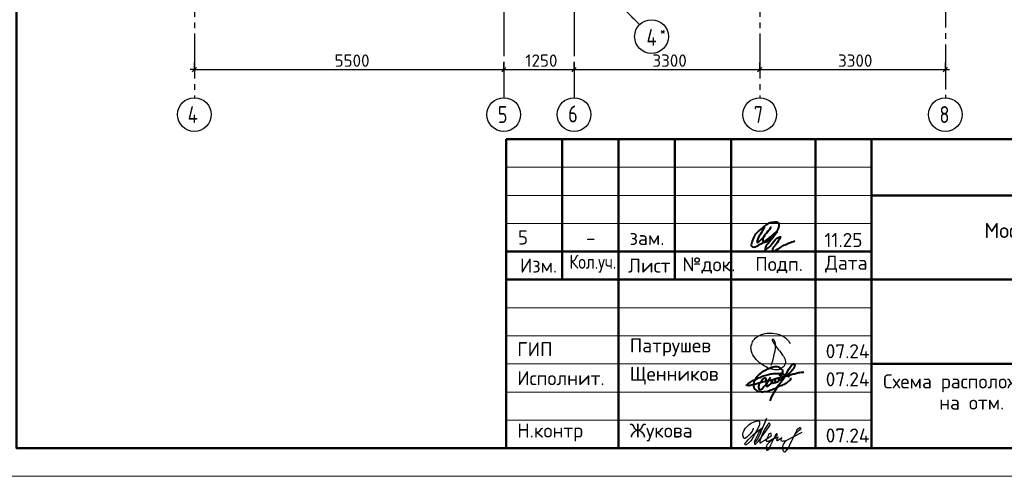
# Model space of a CAD drawing. Header units: millimetres. Extents: x 40580 to 1930067, y -240640 to 81020.
# Tile 653 of 656: x 1732805 to 1750308, y -239550 to -231424. Entities that reach past the tile are written whole.
import ezdxf

# ---------------------------------------------------------------- set-up
doc = ezdxf.new("R2010")
doc.units = ezdxf.units.MM
doc.linetypes.add('______5', pattern=[1100, 800, -100, 100, -100])
doc.linetypes.add('CENTER', pattern=[2, 1.25, -0.25, 0.25, -0.25])
for name, color, linetype, lineweight in [('Standard', 7, 'Continuous', 25), ('ОСИ', 7, 'CENTER', 15), ('Основная', 7, 'Continuous', 40)]:
    doc.layers.add(name, color=color, linetype=linetype, lineweight=lineweight)
doc.styles.add('ISOCPEUR', font='isocpeur.ttf')

# ---------------------------------------------------------------- blocks, each defined once
blk = doc.blocks.new('яяя')
at = {"lineweight": 30}
for points in [[(345424, 110432), (345425, 110410), (345424, 110397), (345417, 110379), (345406, 110350), (345390, 110319), (345357, 110275), (345310, 110221), (345265, 110176), (345198, 110110), (345161, 110077), (345133, 110066), (345116, 110066), (345102, 110075), (345090, 110091), (345082, 110115), (345074, 110146), (345066, 110182), (345064, 110206), (345067, 110234), (345077, 110278), (345095, 110320), (345114, 110361), (345134, 110395), (345159, 110428), (345195, 110469), (345228, 110506), (345284, 110560), (345331, 110595), (345379, 110625), (345435, 110648), (345486, 110670), (345532, 110686), (345573, 110696), (345605, 110698), (345621, 110695), (345635, 110687), (345648, 110671), (345656, 110649), (345659, 110625), (345659, 110583), (345656, 110553), (345647, 110523), (345635, 110489), (345387, 110033), (345349, 109985), (345311, 109948), (345247, 109889), (345209, 109858), (345192, 109844), (345180, 109837), (345157, 109833), (345150, 109835), (345140, 109842), (345135, 109856), (345138, 109881), (345148, 109892), (345183, 109930), (345267, 110024), (345343, 110105), (345455, 110213), (345617, 110343), (345775, 110456), (345811, 110526), (345838, 110607), (345890, 110740), (345902, 110771), (345698, 110295), (345672, 110226), (345626, 110132), (345572, 110032), (345518, 109953), (345481, 109918), (345497, 110001), (345567, 110147), (345655, 110301), (345760, 110442)], [(345481, 109918), (345476, 109896), (345475, 109874), (345485, 109861), (345506, 109866), (345539, 109891), (345632, 109983), (345968, 110450), (346022, 110527), (346029, 110560), (346027, 110579), (346026, 110590), (346010, 110605), (345993, 110609), (345975, 110601), (345962, 110584), (345954, 110562), (345857, 110421), (345783, 110292), (345741, 110183), (345701, 110079), (345665, 109985), (345660, 109952), (345666, 109929), (345669, 109915), (345682, 109910), (345702, 109914), (345735, 109941), (345846, 110007), (346065, 110160), (346075, 110193), (346070, 110217), (346066, 110236), (346052, 110241), (346030, 110241), (346007, 110228), (345978, 110203), (345960, 110164), (345892, 110010), (345895, 109986), (345904, 109966), (345925, 109964), (345969, 109968), (346045, 110000), (346218, 110114), (346261, 110154), (346280, 110184), (346282, 110210), (346278, 110225), (346263, 110229), (346241, 110222), (346220, 110198), (346162, 110049), (345989, 109904), (345932, 109849), (345906, 109805), (345891, 109739), (345890, 109690), (345899, 109652), (345924, 109647), (345956, 109655), (345980, 109674), (346058, 109838), (346158, 110046), (346261, 110098), (346314, 110120), (346292, 110079), (346269, 110036), (346261, 110008), (346267, 109998), (346293, 109998), (346363, 110039), (346445, 110095), (346421, 110068), (346414, 110040), (346407, 110011), (346416, 109990), (346466, 109972), (346509, 109977), (346574, 109984), (347172, 110293)], [(346586, 109971), (346543, 109917), (346509, 109873), (346489, 109825), (346475, 109767), (346472, 109710), (346478, 109675), (346485, 109641), (346501, 109621), (346517, 109602), (346542, 109589), (346568, 109592), (346605, 109620), (346680, 109731), (346736, 109842), (346865, 110115), (346962, 110290), (346969, 110318), (346979, 110360), (347013, 110403), (347056, 110434), (347091, 110450), (347109, 110450), (347121, 110434), (347115, 110405), (347072, 110355), (347012, 110307), (346924, 110222)]]:
    blk.add_lwpolyline(points, dxfattribs=at)
blk = doc.blocks.new('Из_буфера32210')
at = {"color": 7, "lineweight": 25}
blk.add_lwpolyline([(357, 84), (386, 160), (399, 213), (405, 239), (412, 268), (420, 299), (427, 339), (434, 380), (437, 414), (438, 442), (436, 466), (430, 489), (425, 504), (417, 519), (409, 531), (405, 535), (403, 536), (400, 539), (394, 541), (387, 543), (383, 542), (379, 539), (377, 534), (377, 528), (379, 523), (438, 428), (470, 382), (484, 365), (504, 341), (528, 310), (551, 280), (562, 264), (575, 247), (582, 235), (589, 220), (599, 198), (606, 184), (610, 167), (611, 155), (612, 143), (611, 127), (609, 116), (603, 96), (596, 82), (588, 69), (579, 56), (563, 43), (551, 34), (539, 25), (524, 16), (511, 10), (494, 5), (481, 3), (456, 0), (432, 1), (415, 3), (396, 6), (375, 11), (355, 19), (336, 24), (310, 31), (293, 39), (269, 53), (243, 69), (223, 80), (202, 93), (180, 109), (152, 128), (126, 152), (98, 182), (77, 211), (52, 241), (32, 266), (20, 293), (8, 329), (3, 348), (1, 373), (0, 393), (1, 417), (6, 440), (13, 454), (20, 476), (26, 497), (38, 517), (47, 529), (60, 548), (75, 563), (95, 581), (115, 593), (135, 606), (161, 618), (187, 628), (213, 638), (251, 647), (282, 653), (319, 655), (353, 655), (384, 652), (418, 648), (460, 641), (503, 628), (544, 611), (579, 594), (611, 573), (639, 545), (666, 515), (679, 496), (694, 471)], dxfattribs=at)

msp = doc.modelspace()

# ---------------------------------------------------------------- linework, layer by layer
at = {"layer": 'Standard', "color": 251, "linetype": 'Continuous', "lineweight": -3, "true_color": 0x656565, "transparency": 33554687}
for p, q in [((1743683.4, -231370.5), (1743771.8, -231458.9)), ((1735910.4, -232312.4), (1735910.4, -232187.4)), ((1741410.4, -232312.4), (1741410.4, -232187.4)), ((1742660.4, -232312.4), (1742660.4, -232187.4)), ((1745960.4, -232312.4), (1745960.4, -232187.4)), ((1749260.4, -232312.4), (1749260.4, -232187.4)), ((1735910.4, -232312.4), (1735910.4, -232437.4)), ((1735910.4, -232312.4), (1735910.4, -232312.4)), ((1741410.4, -232312.4), (1741410.4, -232437.4)), ((1741410.4, -232312.4), (1741410.4, -232312.4)), ((1742660.4, -232312.4), (1742660.4, -232437.4)), ((1742660.4, -232312.4), (1742660.4, -232312.4)), ((1745960.4, -232312.4), (1745960.4, -232437.4)), ((1745960.4, -232312.4), (1745960.4, -232312.4)), ((1749260.4, -232312.4), (1749260.4, -232437.4)), ((1749260.4, -232312.4), (1749260.4, -232312.4))]:
    msp.add_line(p, q, dxfattribs=at)
at = {"layer": 'Standard', "color": 7, "linetype": 'Continuous', "lineweight": -3, "transparency": 33554687}
for p, q in [((1735910.4, -232312.4), (1735835.4, -232312.4)), ((1735910.4, -232312.4), (1741410.4, -232312.4)), ((1741410.4, -232312.4), (1742660.4, -232312.4)), ((1742660.4, -232312.4), (1745960.4, -232312.4)), ((1745960.4, -232312.4), (1749260.4, -232312.4)), ((1749260.4, -232312.4), (1749335.4, -232312.4))]:
    msp.add_line(p, q, dxfattribs=at)
at = {"layer": 'Standard', "color": 7, "linetype": 'Continuous', "lineweight": 25, "transparency": 33554687}
for p, q in [((1735872.9, -232349.9), (1735947.9, -232274.9)), ((1741372.9, -232349.9), (1741447.9, -232274.9)), ((1742622.9, -232349.9), (1742697.9, -232274.9)), ((1745922.9, -232349.9), (1745997.9, -232274.9)), ((1749222.9, -232349.9), (1749297.9, -232274.9)), ((1741450, -239049.8), (1759950, -239049.8)), ((1741450, -239049.8), (1759950, -239049.8)), ((1741450, -239049.8), (1759950, -239049.8))]:
    msp.add_line(p, q, dxfattribs=at)
at = {"layer": 'Standard', "color": 7, "linetype": 'Continuous', "lineweight": 50, "transparency": 33554687}
for p, q in [((1741450, -239049.8), (1741450, -233549.8)), ((1741450, -233549.8), (1759950, -233549.8)), ((1742450, -236049.8), (1742450, -233549.8)), ((1743450, -239049.8), (1743450, -233549.8)), ((1744450, -236049.8), (1744450, -233549.8)), ((1745450, -239049.8), (1745450, -233549.8)), ((1746950, -239049.8), (1746950, -233549.8)), ((1747950, -239049.8), (1747950, -233549.8)), ((1747950, -234549.8), (1759950, -234549.8)), ((1741450, -235549.8), (1747950, -235549.8)), ((1741450, -235549.8), (1747950, -235549.8)), ((1741450, -236049.8), (1747950, -236049.8)), ((1741450, -236049.8), (1747950, -236049.8)), ((1747950, -236049.8), (1759950, -236049.8)), ((1747950, -237549.8), (1759950, -237549.8))]:
    msp.add_line(p, q, dxfattribs=at)
at = {"layer": 'Standard', "color": 7, "linetype": 'Continuous', "lineweight": 13, "transparency": 33554687}
for p, q in [((1741450, -234049.8), (1747950, -234049.8)), ((1741450, -234549.8), (1747950, -234549.8)), ((1741450, -235049.8), (1747950, -235049.8)), ((1741450, -236549.8), (1747950, -236549.8)), ((1741450, -237049.8), (1747950, -237049.8)), ((1741450, -237049.8), (1747950, -237049.8)), ((1741450, -237549.8), (1747950, -237549.8)), ((1741450, -237549.8), (1747950, -237549.8)), ((1741450, -238049.8), (1747950, -238049.8)), ((1741450, -238549.8), (1747950, -238549.8))]:
    msp.add_line(p, q, dxfattribs=at)
msp.add_lwpolyline([(1730750, -239549.7), (1760450, -239549.7), (1760450, -197549.7), (1730750, -197549.7), (1730750, -239549.7)], close=True, dxfattribs=at)
at = {"layer": 'Standard', "color": 7, "linetype": 'Continuous', "lineweight": 50, "transparency": 33554687}
msp.add_lwpolyline([(1732750, -198049.7), (1759950, -198049.7), (1759950, -239049.7), (1732750, -239049.7), (1732750, -198049.7)], close=True, dxfattribs=at)
at = {"layer": 'ОСИ', "color": 8, "linetype": '______5', "lineweight": -3, "transparency": 33554687}
for p, q in [((1741410.4, -199372.4), (1741410.4, -232812.4)), ((1742660.4, -199372.4), (1742660.4, -232812.4)), ((1735910.4, -199772.4), (1735910.4, -232812.4)), ((1736376.7, -224063.9), (1743824.8, -231511.9)), ((1749260.4, -224163.8), (1749260.4, -232812.4)), ((1745960.4, -226172.4), (1745960.4, -232812.4))]:
    msp.add_line(p, q, dxfattribs=at)
at = {"layer": 'ОСИ', "color": 7, "linetype": 'Continuous', "lineweight": -3, "transparency": 33554687}
for centre in [(1744037, -231724.1), (1735910.4, -233112.4), (1741410.4, -233112.4), (1742660.4, -233112.4), (1745960.4, -233112.4), (1749260.4, -233112.4)]:
    msp.add_circle(centre, 300, dxfattribs=at)
at = {"layer": 'Основная', "color": 7, "ltscale": 100}
msp.add_spline([(1746042.8, -235112.2), (1745973.4, -235238.6), (1745916.4, -235360.5), (1745916.4, -235388.5), (1745951, -235370.6), (1746048.3, -235265.5), (1746160.2, -235117.8), (1746079.7, -235221.8), (1746017, -235316.9), (1746024.9, -235378.4), (1746084.1, -235372.8), (1746162.4, -235306.8), (1746254.1, -235198.3), (1746305.6, -235094.3), (1746298.9, -235046.2), (1746214.6, -235030), (1746140.1, -235040.7), (1746010.3, -235125.7), (1745892.9, -235235.3), (1745835.8, -235332.6), (1745814.6, -235405.3), (1745815.7, -235452.2), (1745856, -235470.1), (1745924.2, -235446.6), (1746112.1, -235321.4), (1746266.4, -235193.9), (1746110.7, -235404.8), (1746055.2, -235502.1), (1746055.1, -235520.4), (1746088.6, -235503.7), (1746182.6, -235406.4), (1746307.8, -235291.2), (1746326.8, -235286.7), (1746308.9, -235329.2), (1746231.9, -235441), (1746184.8, -235528.3), (1746191.5, -235547.3), (1746227.3, -235538.3), (1746390.6, -235438.8), (1746585.2, -235360.5)], degree=3, dxfattribs=at)
at = {"layer": 'Основная'}
for points in [[(1746143.2, -238208.5), (1746261.8, -237977.3), (1746412, -237765.4), (1746503.5, -237606.8), (1746527.6, -237573.5), (1746549.1, -237551.5), (1746561, -237549.2), (1746567.9, -237548.3), (1746573.1, -237549.7), (1746577.1, -237552.5), (1746579.2, -237556.7), (1746580, -237559.8), (1746582.2, -237566.7), (1746581.7, -237570.2), (1746581.5, -237577.6), (1746580, -237581.5), (1746578.9, -237593), (1746566.4, -237619.1), (1746537.1, -237662.5), (1746488.8, -237714.7), (1746430.1, -237756.6), (1746395.3, -237777.5), (1746376.1, -237781.4), (1746201.3, -237829.9), (1746007.5, -237874.5), (1745872.2, -237913.3), (1745791.5, -237933.1), (1745747.5, -237935.1), (1745726.9, -237924.6), (1745738.3, -237915.2), (1745748.6, -237901.6), (1745766, -237890.2), (1745829.3, -237852.4), (1745918.5, -237809.3), (1746008.4, -237770.1), (1746094.5, -237742.7), (1746178.4, -237725), (1746282.1, -237721.3), (1746329.9, -237718.6)], [(1746504.7, -237796.1), (1746502.2, -237836.1), (1746483.9, -237851), (1746452.3, -237876.8), (1746373.2, -237922.6), (1746293.4, -237954.2), (1746220.2, -237989.9), (1746062.8, -238046.1), (1745969.7, -238047.2), (1745925.9, -238036.1), (1745897.6, -238018.4), (1745880.4, -238007.3), (1745864.3, -237978.4), (1745854.9, -237949.6), (1745859.9, -237896.4), (1745866, -237856.4), (1745892, -237806.5), (1745922.9, -237766.8), (1745972.4, -237719.5), (1746015.7, -237682.9), (1746075.6, -237652.9), (1746138.3, -237622.4), (1746202, -237600.2), (1746241.1, -237594.7), (1746289.1, -237598.6), (1746310.7, -237610.8), (1746334.8, -237628.9), (1746348.4, -237645.7), (1746365.6, -237668.4), (1746366.7, -237698.9), (1746365.1, -237715), (1746360.7, -237735.3), (1746354, -237751.1), (1746342.9, -237761.1), (1746330.1, -237761.1), (1746319.6, -237754.4), (1746320.7, -237730), (1746331.2, -237717.8), (1746380.5, -237734.2), (1746403.5, -237745.6), (1746455.2, -237764.1), (1746470.6, -237771.5), (1746480.7, -237778.2)], [(1746077.2, -237916.2), (1746076.1, -237834.4), (1746066.9, -237811.9), (1746045.4, -237803.4), (1746028.4, -237814.1), (1746010.7, -237829.2), (1745987.8, -237855.5), (1745965.2, -237879.1), (1745948.6, -237905), (1745944.9, -237926.5), (1745938.2, -237963.8), (1745941.6, -237978.2), (1745955.6, -238000.8), (1745977, -238003.4), (1746005.5, -237990.1), (1746029.5, -237959.7), (1746047.7, -237942.4), (1746071.3, -237923.1), (1746108.7, -237854.7), (1746129.4, -237821.5), (1746147.1, -237800), (1746080.2, -237908.4), (1746082, -237929.8), (1746086.5, -237948.6), (1746107.5, -237937.2), (1746132.3, -237924.6), (1746164.5, -237895), (1746167.4, -237889.9), (1746176.3, -237861), (1746181.5, -237846.2), (1746183.3, -237840.3), (1746179.6, -237876.6), (1746182.6, -237889.5), (1746198.9, -237888.8), (1746221, -237882.1), (1746240.6, -237849.2), (1746242.5, -237830.3), (1746232.9, -237881), (1746242.5, -237881.4), (1746275, -237869.2), (1746299.8, -237851.8), (1746302.7, -237818.1), (1746304.6, -237803.7), (1746307.5, -237834.4), (1746326, -237835.5), (1746343.4, -237833.3), (1746356.3, -237798.9), (1746358.9, -237790.8), (1746358.6, -237798.6), (1746353.8, -237824.1), (1746370, -237828.5)], [(1746408.2, -237771.6), (1746468, -237753.4), (1746539.3, -237731.4), (1746577.5, -237723.4), (1746646.9, -237704.9), (1746702.8, -237698.3), (1746743.5, -237699)]]:
    msp.add_spline(points, degree=3, dxfattribs=at)

# ---------------------------------------------------------------- block references
at = {"color": 1, "ltscale": 100}
msp.add_blockref('Из_буфера32210', (1745805, -237656), dxfattribs=at)
at = {"color": 2, "lineweight": 60, "xscale": 0.5, "yscale": 0.5, "zscale": 0.5}
msp.add_blockref('яяя', (1573129.3, -293908.3), dxfattribs=at)

# ---------------------------------------------------------------- texts
at = {"layer": 'Standard', "color": 7, "linetype": 'Continuous', "lineweight": 25, "transparency": 33554687, "style": 'ISOCPEUR'}
for s, insert, char_height, width, attachment_point in [('5500', (1738402.3, -232262.4), 220, 641.476, 7), ('1250', (1741793, -232262.4), 220, 610.171, 7), ('3300', (1744052.3, -232262.4), 220, 641.476, 7), ('3300', (1747352.3, -232262.4), 220, 641.476, 7), ('Московская\\~область,\\~городской\\~округ\\~Звенигород,\\~район\\~', (1749954, -235382.8), 270, 8136.208, 7), ('5', (1741752.1, -235175), 250, 283.333, 2), ('11.25', (1747110.4, -235469.8), 250, 693.365, 7), ('-', (1742956.5, -235183.9), 250, 283.333, 2), ('зам.', (1743956.5, -235183.9), 250, 283.333, 2), ('Изм.', (1741697.9, -235925), 250, 631.146, 7), ('\\W0.83;Кол.уч.', (1742576.9, -235925), 250, 799.955, 7), ('Лист', (1743620.8, -235925), 250, 782.227, 7), ('№док.', (1744585.4, -235942.4), 250, 853.387, 7), ('Подп.', (1745881.2, -235935.5), 250, 764.539, 7), ('Дата', (1747123, -235925), 250, 782.227, 7), ('ГИП', (1741650, -237412.3), 250, 586.81, 7), ('Патрушев', (1743650, -237412.3), 250, 1386.365, 7), ('07.24', (1747133.1, -237448.5), 250, 817.627, 7), ('Исполнит.', (1741650, -237928), 250, 1386.365, 7), ('Щенников', (1743650, -237918.4), 250, 1333.081, 7), ('07.24', (1747133.1, -237948.5), 250, 817.627, 7), ('Н.контр', (1741650, -238928), 250, 1102.087, 7), ('Жукова', (1743650, -238928), 250, 1031.11, 7), ('07.24', (1747133.1, -238948.4), 250, 817.621, 7)]:
    msp.add_mtext(s, dxfattribs=dict(at, insert=insert, char_height=char_height, width=width, attachment_point=attachment_point))
at = {"layer": 'Standard', "color": 7, "linetype": 'Continuous', "lineweight": 25, "transparency": 33554687, "insert": (1751462.1, -237735.8), "char_height": 250, "width": 6741.875, "attachment_point": 2, "line_spacing_factor": 0.903614, "style": 'ISOCPEUR'}
msp.add_mtext('Схема расположения арматурных каркасов\\Pна отм. +42.180 (секции 3, 4)', dxfattribs=at)
at = {"layer": 'ОСИ', "color": 7, "linetype": 'Continuous', "lineweight": 25, "transparency": 33554687, "attachment_point": 7, "style": 'ISOCPEUR'}
for s, insert, char_height, width in [('\\W0.80;*', (1744187.5, -231712.5), 180, 215.891), ('\\W0.80;4', (1743947.5, -231887.5), 300, 359.83), ('\\W0.80;4', (1735790.4, -233262.4), 300, 359.83), ('\\W0.78;5', (1741305.4, -233262.4), 300, 326.834), ('\\W0.78;6', (1742555.4, -233252.4), 300, 326.843), ('\\W0.78;7', (1745855.4, -233262.4), 300, 326.843), ('\\W0.78;8', (1749155.4, -233262.4), 300, 326.843)]:
    msp.add_mtext(s, dxfattribs=dict(at, insert=insert, char_height=char_height, width=width))

doc.saveas('drawing.dxf')
